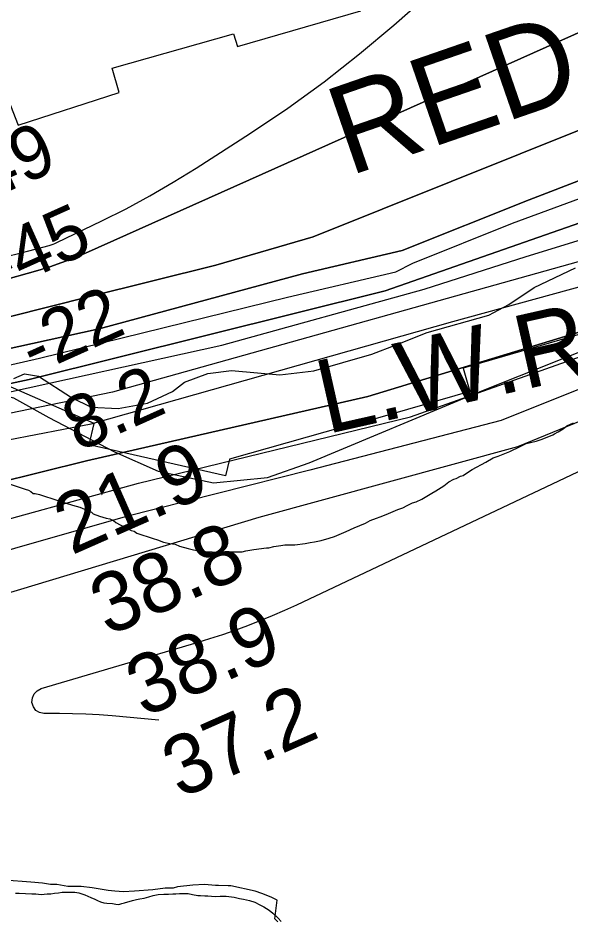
# Model space of a CAD drawing. Extents: x 3245246 to 3283090, y 806824 to 832173.
# Drawn here: x 3250948 to 3251571, y 813813 to 814828 of the extents above; entities that cross this region are included whole.
import ezdxf

# ---------------------------------------------------------------- set-up
doc = ezdxf.new("R2010")
doc.units = 0
for name, color, linetype in [('V-RIVR-EDGE', 7, 'Continuous'), ('V-RIVR-RANG', 7, 'Continuous'), ('V-RRAP-FSHR', 7, 'Continuous'), ('V-RRAP-RVMT', 7, 'Continuous'), ('V-RRAP-RVMT-IDEN', 7, 'Continuous'), ('V-SITE-VEGE', 7, 'Continuous'), ('V-TOPO-DPTH', 7, 'Continuous'), ('V-TOPO-MAJR', 7, 'Continuous'), ('V-TOPO-MINR', 7, 'Continuous'), ('V-TOPO-SHOR', 7, 'Continuous'), ('V-TOPO-WATR', 7, 'Continuous'), ('V-TOPO-WATR-IDEN', 7, 'Continuous')]:
    doc.layers.add(name, color=color, linetype=linetype)

msp = doc.modelspace()

# ---------------------------------------------------------------- linework, layer by layer
at = {"layer": 'V-RIVR-EDGE'}
msp.add_lwpolyline([(3250943.8, 814421.8), (3250955.5, 814427), (3250971.6, 814424.3), (3251008.5, 814400.3), (3251030.6, 814389.4), (3251061, 814388), (3251094.1, 814394), (3251122.4, 814407), (3251135.9, 814417.8), (3251162, 814427.3), (3251188.9, 814430.7), (3251243.3, 814425.8), (3251281.5, 814430.5), (3251346.8, 814449), (3251374.2, 814459.8), (3251409, 814473.6), (3251478.6, 814493), (3251500.8, 814505.1), (3251529.5, 814524.2), (3251576.1, 814546.3)], dxfattribs=at)
at = {"layer": 'V-RRAP-FSHR'}
msp.add_lwpolyline([(3250908.8, 814408.9), (3250943.4, 814399.9), (3250983, 814377.9), (3251057.1, 814339.3), (3251106, 814317.3), (3251168.6, 814304.2), (3251229.2, 814310.3), (3251276.3, 814326.9), (3251465, 814405.6), (3251756.7, 814521.9)], dxfattribs=at)
at = {"layer": 'V-RRAP-RVMT'}
for p, q in [((3251195.3, 814795.4), (3251334.5, 814835.5)), ((3251195.3, 814795.4), (3251334.5, 814835.5)), ((3251054.5, 814771.2), (3251191.1, 814809.8)), ((3251054.5, 814771.2), (3251191.1, 814809.8)), ((3251191.1, 814809.8), (3251195.3, 814795.4)), ((3251191.1, 814809.8), (3251195.3, 814795.4)), ((3250917.6, 814785.7), (3250948.4, 814706.8)), ((3251062.4, 814743.8), (3251054.5, 814771.2)), ((3251062.4, 814743.8), (3251054.5, 814771.2)), ((3250948.4, 814706.8), (3251062.4, 814743.8)), ((3250948.4, 814706.8), (3251062.4, 814743.8)), ((3251590.4, 814474.2), (3251449.4, 814433.3)), ((3251590.4, 814474.2), (3251449.4, 814433.3)), ((3251034.1, 814371.1), (3250894.3, 814432.4)), ((3251034.1, 814371.1), (3250894.3, 814432.4)), ((3251449.4, 814433.3), (3251456.9, 814407.2)), ((3251449.4, 814433.3), (3251456.9, 814407.2)), ((3251456.9, 814407.2), (3251316.7, 814366.6)), ((3251456.9, 814407.2), (3251316.7, 814366.6)), ((3251028.5, 814347.2), (3251034.1, 814371.1)), ((3251028.5, 814347.2), (3251034.1, 814371.1)), ((3251316.4, 814367.7), (3251186.5, 814330.9)), ((3251316.4, 814367.7), (3251186.5, 814330.9)), ((3251316.7, 814366.6), (3251316.4, 814367.7)), ((3251316.7, 814366.6), (3251316.4, 814367.7)), ((3251182.1, 814312.3), (3251028.5, 814347.2)), ((3251182.1, 814312.3), (3251028.5, 814347.2)), ((3251186.5, 814330.9), (3251182.1, 814312.3)), ((3251186.5, 814330.9), (3251182.1, 814312.3))]:
    msp.add_line(p, q, dxfattribs=at)
at = {"layer": 'V-SITE-VEGE'}
for points in [[(3251538.6, 814353.5), (3251550.3, 814358.3), (3251552.4, 814359.6), (3251556.6, 814361.7), (3251562.1, 814365.1), (3251566.2, 814368.5), (3251573.9, 814372)], [(3250939.4, 814303), (3250956.6, 814297.4), (3250960, 814296), (3250962.8, 814294.6), (3250965.5, 814292.5), (3250967.6, 814292.5), (3250972.4, 814291.1), (3250981.4, 814288.3), (3250984.1, 814287.6), (3250994.5, 814284.1), (3251001.4, 814282), (3251009.6, 814279.2), (3251017.9, 814277.1), (3251031, 814271.5), (3251033.1, 814269.5), (3251040, 814266.7), (3251047.5, 814264.6), (3251051.7, 814263.8), (3251055.8, 814261.8), (3251058.6, 814259.7), (3251063.4, 814256.9), (3251072.3, 814252.7), (3251075.8, 814250.6), (3251079.2, 814249.9), (3251082, 814247.8), (3251100.6, 814241.6), (3251105.4, 814240.2), (3251112.3, 814237.4), (3251119.2, 814235.9), (3251125.4, 814235.2), (3251130.2, 814233.1), (3251139.9, 814230.3), (3251146.1, 814228.9), (3251154.3, 814227.5), (3251159.9, 814226.8), (3251166.8, 814226.8), (3251174.3, 814226), (3251186.8, 814226.7), (3251200.6, 814226.6), (3251204.7, 814228), (3251213.7, 814229.3), (3251228.2, 814231.3), (3251230.9, 814231.3), (3251236.5, 814232.7), (3251244.1, 814234), (3251248.9, 814234.7), (3251259.9, 814234.6), (3251271.7, 814236), (3251277.2, 814237.3), (3251282, 814238), (3251289.6, 814239.3), (3251298.6, 814242.1), (3251304.8, 814244.1), (3251312.5, 814247.5), (3251318, 814249.6), (3251327, 814253.7), (3251339.4, 814259.1), (3251344.9, 814261.9), (3251351.9, 814264.6), (3251356, 814266), (3251362.9, 814268.7), (3251376.1, 814274.2), (3251381.6, 814276.2), (3251386.4, 814278.9), (3251392.6, 814281.7), (3251396.8, 814283), (3251403, 814285.8), (3251414.1, 814292.6), (3251418.9, 814295.4), (3251427.9, 814300.8), (3251433.5, 814305.6), (3251439, 814308.4), (3251441.8, 814309.1), (3251446.6, 814311.8), (3251449.4, 814312.5), (3251452.1, 814314.5), (3251459.8, 814319.3), (3251475, 814327.5), (3251483.3, 814332.3), (3251488.8, 814334.4), (3251501.9, 814339.8), (3251513.7, 814345.3), (3251520.6, 814348.7), (3251531.7, 814351.4), (3251538.6, 814353.5)], [(3251240.9, 813810.2), (3251237.4, 813813.7), (3251240.2, 813834.5), (3251233.4, 813838), (3251223, 813842.1), (3251215.4, 813844.9), (3251187.9, 813850.6), (3251185.1, 813850.6), (3251174.1, 813851.3), (3251170.6, 813851.3), (3251158.2, 813852.1), (3251145.1, 813851.5), (3251127.8, 813849.5), (3251123, 813848.1), (3251114, 813848.1), (3251100.2, 813846.1), (3251079.5, 813844.8), (3251067.1, 813844.2), (3251057.4, 813844.9), (3251049.8, 813845.7), (3251031.9, 813848.5), (3251019.5, 813849.9), (3251004.3, 813850), (3250991.9, 813852.1), (3250985, 813852.2), (3250976, 813853.6), (3250962.9, 813855), (3250933.3, 813857.2)]]:
    msp.add_lwpolyline(points, dxfattribs=at)
at = {"layer": 'V-TOPO-DPTH'}
for p, q in [((3251024.2, 814562.9), (3251589.1, 814815.4)), ((3251589.1, 814815.4), (3251024.2, 814562.9)), ((3251011.1, 814557.3), (3251024.2, 814562.9)), ((3251024.2, 814562.9), (3251011.1, 814557.3)), ((3250984.3, 814547.6), (3250997.8, 814552.2)), ((3250997.8, 814552.2), (3250984.3, 814547.6)), ((3251011.1, 814557.3), (3250997.8, 814552.2)), ((3250477.7, 814403), (3250970.6, 814543.4)), ((3250970.6, 814543.4), (3250477.7, 814403)), ((3250970.6, 814543.4), (3250984.3, 814547.6)), ((3250984.3, 814547.6), (3250970.6, 814543.4))]:
    msp.add_line(p, q, dxfattribs=at)
for points in [[(3251280.8, 814581.1), (3251902.3, 814830.5), (3251903.8, 814831), (3251905.2, 814831.6), (3251906.7, 814832.2), (3251908.1, 814832.7), (3251909.6, 814833.3), (3251911, 814833.8), (3251912.5, 814834.4), (3251913.9, 814834.9), (3251992.3, 814864.6)], [(3251992.3, 814864.6), (3251913.9, 814834.9), (3251912.5, 814834.4), (3251911, 814833.8), (3251909.6, 814833.3), (3251908.1, 814832.7), (3251906.7, 814832.2), (3251905.2, 814831.6), (3251903.8, 814831), (3251902.3, 814830.5), (3251280.8, 814581.1)], [(3249414.5, 814011.6), (3249505.1, 814038.3), (3249934.7, 814178.5), (3250206.7, 814276), (3250727, 814409), (3251039.6, 814477.8), (3251268.7, 814539.6), (3251380.8, 814565.7), (3251524, 814622.8), (3251845.3, 814746.7)], [(3251845.3, 814746.7), (3251524, 814622.8), (3251380.8, 814565.7), (3251268.7, 814539.6), (3251039.6, 814477.8), (3250727, 814409), (3250206.7, 814276), (3249934.7, 814178.5), (3249505.1, 814038.3), (3249414.5, 814011.6)], [(3251910.8, 814712.2), (3251361.7, 814520.4), (3250960.8, 814420.7), (3250495.5, 814321), (3250400, 814297.3), (3250233, 814252.1), (3249684, 814069.1), (3249414.4, 813982.4)], [(3249414.4, 813956.1), (3249414.4, 813982.4), (3249684, 814069.1), (3250233, 814252.1), (3250400, 814297.3), (3250495.5, 814321), (3250960.8, 814420.7), (3251361.7, 814520.4), (3251910.8, 814712.2)], [(3251911.7, 814640.1), (3251642.2, 814570.7), (3251054.7, 814406.5), (3250381.8, 814267.7), (3250060.4, 814168.1), (3249414.4, 813956.1)], [(3251911.7, 814640.1), (3251642.2, 814570.7), (3251054.7, 814406.5), (3250381.8, 814267.7), (3250060.4, 814168.1), (3249414.4, 813956.1)], [(3249414.4, 813956.1), (3249425.9, 813915.6), (3249466.2, 813927), (3250091.6, 814136.6), (3250363.7, 814213), (3250716.8, 814252.7), (3251025.4, 814329.1), (3251342.1, 814401.4), (3251646.7, 814494), (3251756.4, 814526.2), (3251924.6, 814594.1)], [(3249414.5, 814026.3), (3249521.8, 814059.7), (3250159, 814280.9), (3250268.8, 814321.3), (3250631.5, 814413.9), (3251027.7, 814513.6), (3251170.9, 814549.3), (3251280.8, 814581.1)], [(3251280.8, 814581.1), (3251170.9, 814549.3), (3251027.7, 814513.6), (3250631.5, 814413.9), (3250268.8, 814321.3), (3250159, 814280.9), (3249521.8, 814059.7), (3249414.5, 814026.3), (3249414.5, 814041.8)]]:
    msp.add_lwpolyline(points, dxfattribs=at)
at = {"layer": 'V-TOPO-MAJR'}
for points in [[(3250933.7, 814558.6), (3250951.8, 814563.1), (3250983.3, 814571.5), (3250985.6, 814572.2), (3250987.8, 814572.9), (3250990, 814573.8), (3250992.2, 814574.8), (3251042.8, 814599.2), (3251070, 814612.9), (3251096.9, 814627.3), (3251123.2, 814642.7), (3251149.1, 814658.6), (3251210.1, 814697.8), (3251252, 814726.1), (3251293.1, 814755.7), (3251332.7, 814787.1), (3251371.4, 814819.6), (3251420.5, 814862.9)], [(3249414.3, 813816.7), (3249422.2, 813818.4), (3249598, 813873.2), (3250070.2, 814062.7), (3250205.8, 814107.5), (3250396.5, 814122.1), (3250627.4, 814121.5), (3250823.2, 814146.1), (3251219.9, 814265.6), (3251511.2, 814345.2), (3251954.5, 814526.8)]]:
    msp.add_lwpolyline(points, dxfattribs=at)
at = {"layer": 'V-TOPO-MINR'}
for p, q in [((3251024.2, 814562.9), (3251589.1, 814815.4)), ((3251011.1, 814557.3), (3251024.2, 814562.9)), ((3250984.3, 814547.6), (3250997.8, 814552.2)), ((3250997.8, 814552.2), (3251011.1, 814557.3)), ((3250477.7, 814403), (3250970.6, 814543.4)), ((3250970.6, 814543.4), (3250984.3, 814547.6))]:
    msp.add_line(p, q, dxfattribs=at)
for points in [[(3251280.8, 814581.1), (3251902.3, 814830.5), (3251903.8, 814831), (3251905.2, 814831.6), (3251906.7, 814832.2), (3251908.1, 814832.7), (3251909.6, 814833.3), (3251911, 814833.8), (3251912.5, 814834.4), (3251913.9, 814834.9), (3251992.3, 814864.6)], [(3249414.5, 813997.6), (3249991.9, 814183.2), (3250206.7, 814259.3), (3250505, 814337.7), (3250972.7, 814444.5), (3251251.9, 814513.4), (3251373.6, 814541.9), (3251392.7, 814551.4), (3251504.9, 814596.6), (3251815.2, 814710.7), (3251925.3, 814749.5)], [(3251845.3, 814746.7), (3251524, 814622.8), (3251380.8, 814565.7), (3251268.7, 814539.6), (3251039.6, 814477.8), (3250727, 814409), (3250206.7, 814276), (3249934.7, 814178.5), (3249505.1, 814038.3), (3249414.5, 814011.6)], [(3251910.8, 814712.2), (3251361.7, 814520.4), (3250960.8, 814420.7), (3250495.5, 814321), (3250400, 814297.3), (3250233, 814252.1), (3249684, 814069.1), (3249414.4, 813982.4)], [(3249414.4, 813969.8), (3249879.7, 814124.3), (3250067.1, 814184.9), (3250390.4, 814286), (3251177.9, 814459.2), (3251405.8, 814522.2), (3251520.4, 814559), (3251776.9, 814638), (3251933.2, 814689.1)], [(3249414.4, 813937.9), (3249559.7, 813979.3), (3249966.8, 814111.9), (3250371, 814244.6), (3250687.8, 814304.8), (3251030.8, 814370.8), (3251437.9, 814486), (3251923, 814619.2)], [(3251924.6, 814594.1), (3251756.4, 814526.2), (3251646.7, 814494), (3251342.1, 814401.4), (3251025.4, 814329.1), (3250716.8, 814252.7), (3250363.7, 814213), (3250091.6, 814136.6), (3249466.2, 813927), (3249414.4, 813912.3)], [(3249414.5, 814026.3), (3249521.8, 814059.7), (3250159, 814280.9), (3250268.8, 814321.3), (3250631.5, 814413.9), (3251027.7, 814513.6), (3251170.9, 814549.3), (3251280.8, 814581.1)], [(3249414.3, 813872.3), (3249523.1, 813903.5), (3249787.7, 814004.8), (3250097.7, 814121.2), (3250377.4, 814192.2), (3250653.2, 814199.1), (3250811.9, 814228.9), (3251084.1, 814303.8), (3251390.2, 814378.6), (3251923.6, 814567.6)], [(3251954.1, 814556.2), (3251726.6, 814468.4), (3251492.2, 814374.6), (3251276.8, 814318.5), (3251068.9, 814266.1), (3250819.4, 814194.9), (3250656.9, 814168.9), (3250369.8, 814162), (3250237.6, 814139.7), (3250120.4, 814106), (3249976.7, 814057.3), (3249689.4, 813944.6), (3249526.7, 813869.5), (3249414.3, 813844.8)], [(3251106.8, 814037.4), (3251054.5, 814042), (3251039.6, 814043.1), (3251024.7, 814043.9), (3251009.9, 814044.4), (3250995, 814044.6), (3250977.5, 814044.6), (3250972.5, 814045.9), (3250968.4, 814048.2), (3250965.7, 814052.1), (3250963.9, 814057), (3250964.6, 814062.3), (3250966.4, 814066.8), (3250969.9, 814070.2), (3250974.6, 814072.8), (3251150.1, 814124.7), (3251164.5, 814129.1), (3251178.8, 814133.7), (3251193, 814138.7), (3251207.1, 814143.8), (3251221.1, 814149.3), (3251235, 814154.9), (3251248.7, 814161), (3251262.4, 814167.2), (3252041.9, 814535.9)]]:
    msp.add_lwpolyline(points, dxfattribs=at)
at = {"layer": 'V-TOPO-SHOR'}
msp.add_lwpolyline([(3250945.6, 813842.5), (3250949.6, 813842.5), (3250956.9, 813842), (3250964, 813841.9), (3250968.3, 813841.6), (3250974.5, 813841.1), (3250981.3, 813841.6), (3250985.3, 813841.8), (3250989.4, 813842.4), (3250994, 813842.9), (3250998.1, 813843.7), (3251003.8, 813843.6), (3251012.4, 813843.6), (3251016.7, 813843), (3251020.3, 813841.9), (3251023.5, 813840.8), (3251030.2, 813837.6), (3251034.8, 813835.7), (3251037.8, 813834.3), (3251041.3, 813832.7), (3251045.1, 813831.8), (3251048.4, 813831.3), (3251054.8, 813830.7), (3251058.4, 813830.1), (3251061.9, 813829.9), (3251065.1, 813830.7), (3251068.1, 813831.5), (3251077.3, 813834.4), (3251081.9, 813835.2), (3251085.7, 813836.2), (3251090.3, 813837), (3251095.5, 813838.4), (3251100.6, 813839.7), (3251106, 813841), (3251112.5, 813841.5), (3251117.9, 813841.5), (3251122.5, 813841.8), (3251126.1, 813841.7), (3251130.1, 813842), (3251134.5, 813842), (3251139.9, 813842), (3251145, 813841.1), (3251150.7, 813840), (3251153.9, 813840), (3251158.8, 813839.4), (3251162, 813839.4), (3251170.2, 813838.8), (3251176.1, 813839.1), (3251182.6, 813839.3), (3251191.8, 813837.9), (3251197.7, 813836.6), (3251202.3, 813835.7), (3251208.8, 813834.1), (3251215, 813832.2), (3251220.7, 813829.4), (3251225.3, 813827), (3251228.3, 813825.3), (3251231.2, 813823.2), (3251235.3, 813819.9), (3251241.2, 813814.2), (3251244.7, 813810.6)], dxfattribs=at)
at = {"layer": 'V-TOPO-WATR'}
msp.add_lwpolyline([(3251911.7, 814640.1), (3251642.2, 814570.7), (3251054.7, 814406.5), (3250381.8, 814267.7), (3250060.4, 814168.1), (3249414.4, 813956.1)], dxfattribs=at)

# ---------------------------------------------------------------- texts
at = {"layer": 'V-RIVR-RANG'}
for s, height, rotation, p in [('-49', 60, 24.1718, (3250890.1, 814610.8)), ('-45', 60, 24.1718, (3250929.2, 814518.7)), ('-22', 60, 24.1718, (3250966.4, 814425.8)), ('8.2', 60, 24.1718, (3251016.4, 814338.7)), ('21.9', 67, 23.8083, (3251008.7, 814222.6)), ('38.8', 67, 23.8083, (3251049.5, 814131.3)), ('38.9', 67, 23.8083, (3251089.9, 814039.8)), ('37.2', 67, 23.8083, (3251130.7, 813948.5))]:
    msp.add_text(s, height=height, rotation=rotation, dxfattribs=at).set_placement(p)
at = {"layer": 'V-RRAP-RVMT-IDEN'}
msp.add_text('RED', height=100, rotation=19.0729, dxfattribs=at).set_placement((3251321, 814649.3))
at = {"layer": 'V-TOPO-WATR-IDEN'}
msp.add_text('L.W.R.P.', height=83, rotation=12.7056, dxfattribs=at).set_placement((3251295.8, 814359))

doc.saveas('drawing.dxf')
